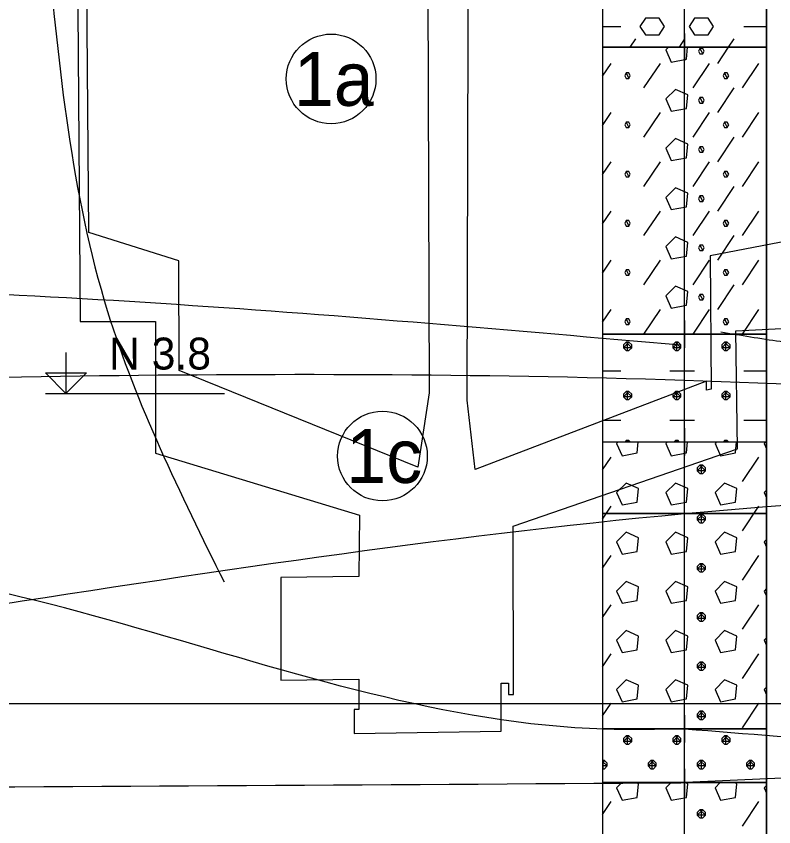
# Model space of a CAD drawing. Extents: x 3042 to 4120, y 576 to 2694.
# Drawn here: x 3337.66 to 3358.79, y 1845.99 to 1868.58 of the extents above; entities that cross this region are included whole.
import ezdxf

# ---------------------------------------------------------------- set-up
doc = ezdxf.new("R2010")
doc.units = 0
for name, color, linetype in [('18', 7, 'Continuous'), ('51', 7, 'Continuous'), ('53', 7, 'Continuous'), ('56', 7, 'Continuous'), ('61', 7, 'Continuous'), ('HPV', 7, 'Continuous'), ('nádrže', 7, 'Continuous'), ('rozhraní', 7, 'Continuous')]:
    doc.layers.add(name, color=color, linetype=linetype)

msp = doc.modelspace()

# ---------------------------------------------------------------- linework, layer by layer
at = {"layer": '18'}
for p, q in [((3356.302, 1847.215), (3356.302, 1877.217)), ((3356.302, 1834.717), (3356.302, 1847.215))]:
    msp.add_line(p, q, dxfattribs=at)
at = {"layer": '51'}
for p, q in [((3354.016, 1868.294), (3354.521, 1868.294)), ((3357.95, 1868.294), (3358.588, 1868.294)), ((3354.784, 1867.717), (3354.94, 1867.951)), ((3356.156, 1867.717), (3356.312, 1867.951)), ((3357.528, 1867.717), (3357.684, 1867.951)), ((3355.849, 1867.717), (3355.779, 1867.646)), ((3357.226, 1867.265), (3357.528, 1867.717)), ((3354.016, 1866.907), (3354.255, 1867.265)), ((3355.169, 1866.579), (3355.626, 1867.265)), ((3356.541, 1866.579), (3356.998, 1867.265)), ((3357.912, 1866.579), (3358.369, 1867.265)), ((3357.226, 1865.893), (3357.684, 1866.579)), ((3354.016, 1865.535), (3354.255, 1865.893)), ((3355.169, 1865.208), (3355.626, 1865.893)), ((3356.541, 1865.208), (3356.998, 1865.893)), ((3357.912, 1865.208), (3358.369, 1865.893)), ((3357.226, 1864.522), (3357.684, 1865.208)), ((3354.016, 1864.164), (3354.255, 1864.522)), ((3355.169, 1863.836), (3355.626, 1864.522)), ((3356.541, 1863.836), (3356.998, 1864.522)), ((3357.912, 1863.836), (3358.369, 1864.522)), ((3357.226, 1863.15), (3357.684, 1863.836)), ((3354.016, 1862.792), (3354.255, 1863.15)), ((3355.169, 1862.464), (3355.626, 1863.15)), ((3356.541, 1862.464), (3356.998, 1863.15)), ((3357.912, 1862.464), (3358.369, 1863.15)), ((3357.226, 1861.779), (3357.684, 1862.464)), ((3354.016, 1861.42), (3354.255, 1861.779)), ((3355.169, 1861.093), (3355.626, 1861.779)), ((3356.541, 1861.093), (3356.998, 1861.779)), ((3357.912, 1861.093), (3358.369, 1861.779)), ((3357.226, 1860.407), (3357.684, 1861.093)), ((3354.016, 1860.049), (3354.255, 1860.407)), ((3355.169, 1859.721), (3355.626, 1860.407)), ((3356.541, 1859.721), (3356.998, 1860.407)), ((3357.912, 1859.721), (3358.369, 1860.407)), ((3357.681, 1859.717), (3357.684, 1859.721)), ((3354.712, 1859.264), (3354.712, 1859.493)), ((3356.083, 1859.264), (3356.083, 1859.493)), ((3357.455, 1859.264), (3357.455, 1859.493)), ((3354.016, 1858.693), (3354.521, 1858.693)), ((3355.893, 1858.693), (3356.579, 1858.693)), ((3357.95, 1858.693), (3358.588, 1858.693)), ((3354.712, 1857.892), (3354.712, 1858.121)), ((3356.083, 1857.892), (3356.083, 1858.121)), ((3357.455, 1857.892), (3357.455, 1858.121)), ((3354.016, 1857.321), (3354.521, 1857.321)), ((3355.893, 1857.321), (3356.579, 1857.321)), ((3357.95, 1857.321), (3358.588, 1857.321)), ((3354.674, 1856.749), (3354.641, 1856.717)), ((3354.712, 1856.717), (3354.712, 1856.749)), ((3354.717, 1856.717), (3354.75, 1856.749)), ((3356.045, 1856.749), (3356.013, 1856.717)), ((3356.083, 1856.717), (3356.083, 1856.749)), ((3356.089, 1856.717), (3356.122, 1856.749)), ((3357.417, 1856.749), (3357.384, 1856.717)), ((3357.455, 1856.717), (3357.455, 1856.749)), ((3357.461, 1856.717), (3357.493, 1856.749)), ((3354.451, 1856.717), (3354.407, 1856.673)), ((3355.822, 1856.717), (3355.779, 1856.673)), ((3357.194, 1856.717), (3357.15, 1856.673)), ((3358.565, 1856.717), (3358.522, 1856.673)), ((3358.522, 1856.673), (3358.588, 1856.525)), ((3354.016, 1855.934), (3354.255, 1856.292)), ((3357.912, 1855.606), (3358.369, 1856.292)), ((3356.769, 1855.835), (3356.769, 1856.064)), ((3358.588, 1855.368), (3358.522, 1855.302)), ((3358.522, 1855.302), (3358.588, 1855.153)), ((3354.016, 1854.562), (3354.255, 1854.921)), ((3357.912, 1854.235), (3358.369, 1854.921)), ((3356.769, 1854.463), (3356.769, 1854.692)), ((3358.588, 1853.996), (3358.522, 1853.93)), ((3358.522, 1853.93), (3358.588, 1853.782)), ((3354.016, 1853.191), (3354.255, 1853.549)), ((3357.912, 1852.863), (3358.369, 1853.549)), ((3356.769, 1853.092), (3356.769, 1853.32)), ((3358.588, 1852.624), (3358.522, 1852.558)), ((3358.522, 1852.558), (3358.588, 1852.41)), ((3354.016, 1851.819), (3354.255, 1852.177)), ((3357.912, 1851.492), (3358.369, 1852.177)), ((3356.769, 1851.72), (3356.769, 1851.949)), ((3358.588, 1851.253), (3358.522, 1851.187)), ((3358.522, 1851.187), (3358.588, 1851.039)), ((3354.016, 1850.448), (3354.255, 1850.806)), ((3357.912, 1850.12), (3358.369, 1850.806)), ((3356.769, 1850.349), (3356.769, 1850.577)), ((3358.588, 1849.881), (3358.522, 1849.815)), ((3358.522, 1849.815), (3358.588, 1849.667)), ((3354.016, 1849.076), (3354.255, 1849.434)), ((3357.912, 1848.748), (3358.369, 1849.434)), ((3356.769, 1848.977), (3356.769, 1849.206)), ((3354.712, 1848.291), (3354.712, 1848.52)), ((3356.083, 1848.291), (3356.083, 1848.52)), ((3357.455, 1848.291), (3357.455, 1848.52)), ((3354.016, 1847.786), (3354.064, 1847.834)), ((3354.026, 1847.605), (3354.026, 1847.834)), ((3355.398, 1847.605), (3355.398, 1847.834)), ((3356.769, 1847.605), (3356.769, 1847.834)), ((3358.141, 1847.605), (3358.141, 1847.834)), ((3354.552, 1847.217), (3354.407, 1847.072)), ((3355.923, 1847.217), (3355.779, 1847.072)), ((3357.295, 1847.217), (3357.15, 1847.072)), ((3358.588, 1847.138), (3358.522, 1847.072)), ((3358.522, 1847.072), (3358.588, 1846.924)), ((3354.016, 1846.333), (3354.255, 1846.691)), ((3357.912, 1846.005), (3358.369, 1846.691)), ((3356.769, 1846.234), (3356.769, 1846.462))]:
    msp.add_line(p, q, dxfattribs=at)
for points in [[(3354.016, 1867.717), (3358.588, 1867.717), (3358.588, 1876.717), (3354.016, 1876.717)], [(3354.016, 1859.717), (3358.588, 1859.717), (3358.588, 1867.717), (3354.016, 1867.717)], [(3354.016, 1854.717), (3358.588, 1854.717), (3358.588, 1859.717), (3354.016, 1859.717)], [(3354.016, 1848.717), (3358.588, 1848.717), (3358.588, 1854.717), (3354.016, 1854.717)], [(3354.016, 1847.217), (3358.588, 1847.217), (3358.588, 1848.717), (3354.016, 1848.717)], [(3354.016, 1838.717), (3358.588, 1838.717), (3358.588, 1847.217), (3354.016, 1847.217)]]:
    msp.add_lwpolyline(points, close=True, dxfattribs=at)
for points in [[(3355.207, 1868.065), (3355.588, 1868.065), (3355.741, 1868.294), (3355.588, 1868.522), (3355.207, 1868.522), (3355.055, 1868.294), (3355.207, 1868.065)], [(3356.579, 1868.065), (3356.96, 1868.065), (3357.112, 1868.294), (3356.96, 1868.522), (3356.579, 1868.522), (3356.426, 1868.294), (3356.579, 1868.065)], [(3355.779, 1867.646), (3355.931, 1867.303), (3356.35, 1867.379), (3356.384, 1867.717)], [(3356.731, 1867.684), (3356.693, 1867.608), (3356.731, 1867.532), (3356.807, 1867.532), (3356.845, 1867.608), (3356.807, 1867.684), (3356.731, 1867.684), (3356.807, 1867.532)], [(3354.674, 1866.998), (3354.636, 1866.922), (3354.674, 1866.846), (3354.75, 1866.846), (3354.788, 1866.922), (3354.75, 1866.998), (3354.674, 1866.998), (3354.75, 1866.846)], [(3357.417, 1866.998), (3357.379, 1866.922), (3357.417, 1866.846), (3357.493, 1866.846), (3357.531, 1866.922), (3357.493, 1866.998), (3357.417, 1866.998), (3357.493, 1866.846)], [(3355.779, 1866.274), (3355.931, 1865.932), (3356.35, 1866.008), (3356.388, 1866.389), (3356.045, 1866.541), (3355.779, 1866.274)], [(3356.731, 1866.313), (3356.693, 1866.236), (3356.731, 1866.16), (3356.807, 1866.16), (3356.845, 1866.236), (3356.807, 1866.313), (3356.731, 1866.313), (3356.807, 1866.16)], [(3354.674, 1865.627), (3354.636, 1865.551), (3354.674, 1865.474), (3354.75, 1865.474), (3354.788, 1865.551), (3354.75, 1865.627), (3354.674, 1865.627), (3354.75, 1865.474)], [(3357.417, 1865.627), (3357.379, 1865.551), (3357.417, 1865.474), (3357.493, 1865.474), (3357.531, 1865.551), (3357.493, 1865.627), (3357.417, 1865.627), (3357.493, 1865.474)], [(3355.779, 1864.903), (3355.931, 1864.56), (3356.35, 1864.636), (3356.388, 1865.017), (3356.045, 1865.17), (3355.779, 1864.903)], [(3356.731, 1864.941), (3356.693, 1864.865), (3356.731, 1864.789), (3356.807, 1864.789), (3356.845, 1864.865), (3356.807, 1864.941), (3356.731, 1864.941), (3356.807, 1864.789)], [(3354.674, 1864.255), (3354.636, 1864.179), (3354.674, 1864.103), (3354.75, 1864.103), (3354.788, 1864.179), (3354.75, 1864.255), (3354.674, 1864.255), (3354.75, 1864.103)], [(3357.417, 1864.255), (3357.379, 1864.179), (3357.417, 1864.103), (3357.493, 1864.103), (3357.531, 1864.179), (3357.493, 1864.255), (3357.417, 1864.255), (3357.493, 1864.103)], [(3355.779, 1863.531), (3355.931, 1863.188), (3356.35, 1863.265), (3356.388, 1863.646), (3356.045, 1863.798), (3355.779, 1863.531)], [(3356.731, 1863.569), (3356.693, 1863.493), (3356.731, 1863.417), (3356.807, 1863.417), (3356.845, 1863.493), (3356.807, 1863.569), (3356.731, 1863.569), (3356.807, 1863.417)], [(3354.674, 1862.884), (3354.636, 1862.807), (3354.674, 1862.731), (3354.75, 1862.731), (3354.788, 1862.807), (3354.75, 1862.884), (3354.674, 1862.884), (3354.75, 1862.731)], [(3357.417, 1862.884), (3357.379, 1862.807), (3357.417, 1862.731), (3357.493, 1862.731), (3357.531, 1862.807), (3357.493, 1862.884), (3357.417, 1862.884), (3357.493, 1862.731)], [(3355.779, 1862.16), (3355.931, 1861.817), (3356.35, 1861.893), (3356.388, 1862.274), (3356.045, 1862.426), (3355.779, 1862.16)], [(3356.731, 1862.198), (3356.693, 1862.122), (3356.731, 1862.045), (3356.807, 1862.045), (3356.845, 1862.122), (3356.807, 1862.198), (3356.731, 1862.198), (3356.807, 1862.045)], [(3354.674, 1861.512), (3354.636, 1861.436), (3354.674, 1861.36), (3354.75, 1861.36), (3354.788, 1861.436), (3354.75, 1861.512), (3354.674, 1861.512), (3354.75, 1861.36)], [(3357.417, 1861.512), (3357.379, 1861.436), (3357.417, 1861.36), (3357.493, 1861.36), (3357.531, 1861.436), (3357.493, 1861.512), (3357.417, 1861.512), (3357.493, 1861.36)], [(3355.779, 1860.788), (3355.931, 1860.445), (3356.35, 1860.521), (3356.388, 1860.902), (3356.045, 1861.055), (3355.779, 1860.788)], [(3356.731, 1860.826), (3356.693, 1860.75), (3356.731, 1860.674), (3356.807, 1860.674), (3356.845, 1860.75), (3356.807, 1860.826), (3356.731, 1860.826), (3356.807, 1860.674)], [(3354.674, 1860.14), (3354.636, 1860.064), (3354.674, 1859.988), (3354.75, 1859.988), (3354.788, 1860.064), (3354.75, 1860.14), (3354.674, 1860.14), (3354.75, 1859.988)], [(3357.417, 1860.14), (3357.379, 1860.064), (3357.417, 1859.988), (3357.493, 1859.988), (3357.531, 1860.064), (3357.493, 1860.14), (3357.417, 1860.14), (3357.493, 1859.988)], [(3354.674, 1859.493), (3354.598, 1859.416), (3354.598, 1859.34), (3354.674, 1859.264), (3354.75, 1859.264), (3354.826, 1859.34), (3354.826, 1859.416), (3354.75, 1859.493), (3354.674, 1859.493), (3354.826, 1859.34), (3354.598, 1859.34), (3354.75, 1859.493)], [(3356.045, 1859.493), (3355.969, 1859.416), (3355.969, 1859.34), (3356.045, 1859.264), (3356.122, 1859.264), (3356.198, 1859.34), (3356.198, 1859.416), (3356.122, 1859.493), (3356.045, 1859.493), (3356.198, 1859.34), (3355.969, 1859.34), (3356.122, 1859.493)], [(3357.417, 1859.493), (3357.341, 1859.416), (3357.341, 1859.34), (3357.417, 1859.264), (3357.493, 1859.264), (3357.569, 1859.34), (3357.569, 1859.416), (3357.493, 1859.493), (3357.417, 1859.493), (3357.569, 1859.34), (3357.341, 1859.34), (3357.493, 1859.493)], [(3354.674, 1858.121), (3354.598, 1858.045), (3354.598, 1857.969), (3354.674, 1857.892), (3354.75, 1857.892), (3354.826, 1857.969), (3354.826, 1858.045), (3354.75, 1858.121), (3354.674, 1858.121), (3354.826, 1857.969), (3354.598, 1857.969), (3354.75, 1858.121)], [(3356.045, 1858.121), (3355.969, 1858.045), (3355.969, 1857.969), (3356.045, 1857.892), (3356.122, 1857.892), (3356.198, 1857.969), (3356.198, 1858.045), (3356.122, 1858.121), (3356.045, 1858.121), (3356.198, 1857.969), (3355.969, 1857.969), (3356.122, 1858.121)], [(3357.417, 1858.121), (3357.341, 1858.045), (3357.341, 1857.969), (3357.417, 1857.892), (3357.493, 1857.892), (3357.569, 1857.969), (3357.569, 1858.045), (3357.493, 1858.121), (3357.417, 1858.121), (3357.569, 1857.969), (3357.341, 1857.969), (3357.493, 1858.121)], [(3354.783, 1856.717), (3354.75, 1856.749), (3354.674, 1856.749), (3354.706, 1856.717)], [(3356.154, 1856.717), (3356.122, 1856.749), (3356.045, 1856.749), (3356.078, 1856.717)], [(3357.526, 1856.717), (3357.493, 1856.749), (3357.417, 1856.749), (3357.45, 1856.717)], [(3354.407, 1856.673), (3354.559, 1856.33), (3354.979, 1856.407), (3355.01, 1856.717)], [(3355.779, 1856.673), (3355.931, 1856.33), (3356.35, 1856.407), (3356.381, 1856.717)], [(3357.15, 1856.673), (3357.303, 1856.33), (3357.722, 1856.407), (3357.753, 1856.717)], [(3356.731, 1856.064), (3356.655, 1855.987), (3356.655, 1855.911), (3356.731, 1855.835), (3356.807, 1855.835), (3356.884, 1855.911), (3356.884, 1855.987), (3356.807, 1856.064), (3356.731, 1856.064), (3356.884, 1855.911), (3356.655, 1855.911), (3356.807, 1856.064)], [(3354.407, 1855.302), (3354.559, 1854.959), (3354.979, 1855.035), (3355.017, 1855.416), (3354.674, 1855.568), (3354.407, 1855.302)], [(3355.779, 1855.302), (3355.931, 1854.959), (3356.35, 1855.035), (3356.388, 1855.416), (3356.045, 1855.568), (3355.779, 1855.302)], [(3357.15, 1855.302), (3357.303, 1854.959), (3357.722, 1855.035), (3357.76, 1855.416), (3357.417, 1855.568), (3357.15, 1855.302)], [(3356.731, 1854.692), (3356.655, 1854.616), (3356.655, 1854.54), (3356.731, 1854.463), (3356.807, 1854.463), (3356.884, 1854.54), (3356.884, 1854.616), (3356.807, 1854.692), (3356.731, 1854.692), (3356.884, 1854.54), (3356.655, 1854.54), (3356.807, 1854.692)], [(3354.407, 1853.93), (3354.559, 1853.587), (3354.979, 1853.663), (3355.017, 1854.044), (3354.674, 1854.197), (3354.407, 1853.93)], [(3355.779, 1853.93), (3355.931, 1853.587), (3356.35, 1853.663), (3356.388, 1854.044), (3356.045, 1854.197), (3355.779, 1853.93)], [(3357.15, 1853.93), (3357.303, 1853.587), (3357.722, 1853.663), (3357.76, 1854.044), (3357.417, 1854.197), (3357.15, 1853.93)], [(3356.731, 1853.32), (3356.655, 1853.244), (3356.655, 1853.168), (3356.731, 1853.092), (3356.807, 1853.092), (3356.884, 1853.168), (3356.884, 1853.244), (3356.807, 1853.32), (3356.731, 1853.32), (3356.884, 1853.168), (3356.655, 1853.168), (3356.807, 1853.32)], [(3354.407, 1852.558), (3354.559, 1852.216), (3354.979, 1852.292), (3355.017, 1852.673), (3354.674, 1852.825), (3354.407, 1852.558)], [(3355.779, 1852.558), (3355.931, 1852.216), (3356.35, 1852.292), (3356.388, 1852.673), (3356.045, 1852.825), (3355.779, 1852.558)], [(3357.15, 1852.558), (3357.303, 1852.216), (3357.722, 1852.292), (3357.76, 1852.673), (3357.417, 1852.825), (3357.15, 1852.558)], [(3356.731, 1851.949), (3356.655, 1851.873), (3356.655, 1851.796), (3356.731, 1851.72), (3356.807, 1851.72), (3356.884, 1851.796), (3356.884, 1851.873), (3356.807, 1851.949), (3356.731, 1851.949), (3356.884, 1851.796), (3356.655, 1851.796), (3356.807, 1851.949)], [(3354.407, 1851.187), (3354.559, 1850.844), (3354.979, 1850.92), (3355.017, 1851.301), (3354.674, 1851.454), (3354.407, 1851.187)], [(3355.779, 1851.187), (3355.931, 1850.844), (3356.35, 1850.92), (3356.388, 1851.301), (3356.045, 1851.454), (3355.779, 1851.187)], [(3357.15, 1851.187), (3357.303, 1850.844), (3357.722, 1850.92), (3357.76, 1851.301), (3357.417, 1851.454), (3357.15, 1851.187)], [(3356.731, 1850.577), (3356.655, 1850.501), (3356.655, 1850.425), (3356.731, 1850.349), (3356.807, 1850.349), (3356.884, 1850.425), (3356.884, 1850.501), (3356.807, 1850.577), (3356.731, 1850.577), (3356.884, 1850.425), (3356.655, 1850.425), (3356.807, 1850.577)], [(3354.407, 1849.815), (3354.559, 1849.472), (3354.979, 1849.549), (3355.017, 1849.93), (3354.674, 1850.082), (3354.407, 1849.815)], [(3355.779, 1849.815), (3355.931, 1849.472), (3356.35, 1849.549), (3356.388, 1849.93), (3356.045, 1850.082), (3355.779, 1849.815)], [(3357.15, 1849.815), (3357.303, 1849.472), (3357.722, 1849.549), (3357.76, 1849.93), (3357.417, 1850.082), (3357.15, 1849.815)], [(3356.731, 1849.206), (3356.655, 1849.129), (3356.655, 1849.053), (3356.731, 1848.977), (3356.807, 1848.977), (3356.884, 1849.053), (3356.884, 1849.129), (3356.807, 1849.206), (3356.731, 1849.206), (3356.884, 1849.053), (3356.655, 1849.053), (3356.807, 1849.206)], [(3354.674, 1848.52), (3354.598, 1848.444), (3354.598, 1848.367), (3354.674, 1848.291), (3354.75, 1848.291), (3354.826, 1848.367), (3354.826, 1848.444), (3354.75, 1848.52), (3354.674, 1848.52), (3354.826, 1848.367), (3354.598, 1848.367), (3354.75, 1848.52)], [(3356.045, 1848.52), (3355.969, 1848.444), (3355.969, 1848.367), (3356.045, 1848.291), (3356.122, 1848.291), (3356.198, 1848.367), (3356.198, 1848.444), (3356.122, 1848.52), (3356.045, 1848.52), (3356.198, 1848.367), (3355.969, 1848.367), (3356.122, 1848.52)], [(3357.417, 1848.52), (3357.341, 1848.444), (3357.341, 1848.367), (3357.417, 1848.291), (3357.493, 1848.291), (3357.569, 1848.367), (3357.569, 1848.444), (3357.493, 1848.52), (3357.417, 1848.52), (3357.569, 1848.367), (3357.341, 1848.367), (3357.493, 1848.52)], [(3354.016, 1847.605), (3354.064, 1847.605), (3354.14, 1847.682), (3354.14, 1847.758), (3354.064, 1847.834), (3354.016, 1847.834)], [(3354.016, 1847.806), (3354.14, 1847.682), (3354.016, 1847.682)], [(3355.36, 1847.834), (3355.283, 1847.758), (3355.283, 1847.682), (3355.36, 1847.605), (3355.436, 1847.605), (3355.512, 1847.682), (3355.512, 1847.758), (3355.436, 1847.834), (3355.36, 1847.834), (3355.512, 1847.682), (3355.283, 1847.682), (3355.436, 1847.834)], [(3356.731, 1847.834), (3356.655, 1847.758), (3356.655, 1847.682), (3356.731, 1847.605), (3356.807, 1847.605), (3356.884, 1847.682), (3356.884, 1847.758), (3356.807, 1847.834), (3356.731, 1847.834), (3356.884, 1847.682), (3356.655, 1847.682), (3356.807, 1847.834)], [(3358.103, 1847.834), (3358.027, 1847.758), (3358.027, 1847.682), (3358.103, 1847.605), (3358.179, 1847.605), (3358.255, 1847.682), (3358.255, 1847.758), (3358.179, 1847.834), (3358.103, 1847.834), (3358.255, 1847.682), (3358.027, 1847.682), (3358.179, 1847.834)], [(3354.407, 1847.072), (3354.559, 1846.729), (3354.979, 1846.805), (3355.017, 1847.186), (3354.948, 1847.217)], [(3355.779, 1847.072), (3355.931, 1846.729), (3356.35, 1846.805), (3356.388, 1847.186), (3356.32, 1847.217)], [(3357.15, 1847.072), (3357.303, 1846.729), (3357.722, 1846.805), (3357.76, 1847.186), (3357.691, 1847.217)], [(3356.731, 1846.462), (3356.655, 1846.386), (3356.655, 1846.31), (3356.731, 1846.234), (3356.807, 1846.234), (3356.884, 1846.31), (3356.884, 1846.386), (3356.807, 1846.462), (3356.731, 1846.462), (3356.884, 1846.31), (3356.655, 1846.31), (3356.807, 1846.462)]]:
    msp.add_lwpolyline(points, dxfattribs=at)
at = {"layer": '53'}
for p, q in [((3354.016, 1877.217), (3354.016, 1834.717)), ((3358.588, 1877.217), (3358.588, 1834.717)), ((3354.016, 1867.717), (3358.588, 1867.717)), ((3354.016, 1859.717), (3358.588, 1859.717)), ((3354.016, 1856.717), (3358.588, 1856.717)), ((3354.016, 1854.717), (3358.588, 1854.717)), ((3354.016, 1848.717), (3358.588, 1848.717)), ((3354.016, 1847.217), (3358.588, 1847.217))]:
    msp.add_line(p, q, dxfattribs=at)
at = {"layer": '56'}
for p, q in [((3356.302, 1868.098), (3356.302, 1867.336)), ((3355.921, 1867.717), (3356.683, 1867.717)), ((3356.302, 1860.098), (3356.302, 1859.336)), ((3355.921, 1859.717), (3356.683, 1859.717)), ((3356.302, 1857.098), (3356.302, 1856.336)), ((3355.921, 1856.717), (3356.683, 1856.717)), ((3356.302, 1849.098), (3356.302, 1848.336)), ((3355.921, 1848.717), (3356.683, 1848.717)), ((3356.302, 1847.598), (3356.302, 1846.836)), ((3355.921, 1847.217), (3356.194, 1847.217)), ((3356.194, 1847.217), (3356.683, 1847.217))]:
    msp.add_line(p, q, dxfattribs=at)
at = {"layer": '61'}
for points in [[(3339.045, 1859.21), (3339.045, 1858.067), (3338.474, 1858.638), (3339.617, 1858.638), (3339.045, 1858.067)], [(3338.474, 1858.067), (3343.469, 1858.067)]]:
    msp.add_lwpolyline(points, dxfattribs=at)
at = {"layer": 'HPV'}
msp.add_spline([(3275.71, 1858.557), (3286.672, 1857.81), (3295.369, 1857.654), (3304.072, 1857.699), (3321.487, 1858.123), (3338.901, 1858.548), (3356.302, 1858.437), (3372.607, 1857.527), (3388.902, 1856.207), (3405.202, 1855.017), (3421.522, 1854.5), (3430.627, 1854.5)], degree=3, dxfattribs=at)
at = {"layer": 'nádrže'}
for points in [[(3339.338, 1874.975), (3339.443, 1860.073), (3341.542, 1860.073), (3341.542, 1856.401), (3347.239, 1854.674), (3347.218, 1852.966), (3345.043, 1852.932), (3345.044, 1850.069), (3347.22, 1850.103), (3347.221, 1849.254), (3347.088, 1849.252), (3347.088, 1848.589), (3351.183, 1848.652), (3351.182, 1849.989), (3351.392, 1849.993), (3351.392, 1849.673), (3351.526, 1849.675), (3351.523, 1854.369), (3357.774, 1856.525), (3357.729, 1859.81), (3359.92, 1859.923), (3359.902, 1876.195)], [(3349.118, 1874.913), (3349.177, 1858.084), (3348.858, 1856.014), (3342.207, 1858.7), (3342.196, 1861.758), (3339.685, 1862.549), (3339.583, 1875.113)], [(3359.657, 1874.966), (3359.671, 1862.414), (3357.015, 1861.897), (3357.044, 1858.18), (3356.913, 1858.154), (3356.911, 1858.411), (3350.46, 1855.947), (3350.242, 1857.876), (3350.286, 1874.974)]]:
    msp.add_lwpolyline(points, dxfattribs=at)
at = {"layer": 'rozhraní'}
for centre in [(3346.444, 1866.831), (3347.875, 1856.32)]:
    msp.add_circle(centre, 1.25, dxfattribs=at)
for points in [[(3338.519, 1870.62), (3340.209, 1860.35), (3343.457, 1852.81)], [(3268.399, 1859.505), (3286.672, 1859.117), (3328.072, 1861.067), (3356.198, 1859.416)], [(3357.313, 1859.78), (3358.969, 1859.519), (3384.992, 1860.95), (3386.291, 1860.95)], [(3335.922, 1851.987), (3356.302, 1854.717), (3405.335, 1854.425)], [(3356.302, 1848.717), (3354.062, 1848.708), (3328.072, 1853.067), (3327.523, 1852.988), (3326.386, 1853.034), (3322.301, 1853.053), (3286.672, 1853.117), (3269.182, 1853.117)], [(3269.279, 1850.721), (3286.672, 1850.617), (3291.859, 1850.444), (3297.036, 1850.038), (3307.372, 1848.841), (3317.708, 1847.644), (3322.884, 1847.239), (3328.072, 1847.067), (3330.358, 1847.067), (3356.194, 1847.216)], [(3442.166, 1849.417), (3287.278, 1849.417), (3238.587, 1849.417)], [(3356.302, 1848.717), (3366.102, 1848.02), (3366.566, 1847.974), (3366.752, 1847.925), (3366.408, 1847.819), (3363.655, 1847.591), (3359.68, 1847.376), (3356.32, 1847.217), (3356.236, 1847.213)]]:
    msp.add_spline(points, degree=3, dxfattribs=at)

# ---------------------------------------------------------------- texts
at = {"layer": '61'}
msp.add_text('N 3.8', height=0.889, dxfattribs=at).set_placement((3340.252, 1858.732))
at = {"layer": 'rozhraní'}
for s, p in [('1a', (3345.401, 1866.081)), ('1c', (3346.865, 1855.57))]:
    msp.add_text(s, height=1.5, dxfattribs=at).set_placement(p)

doc.saveas('drawing.dxf')
